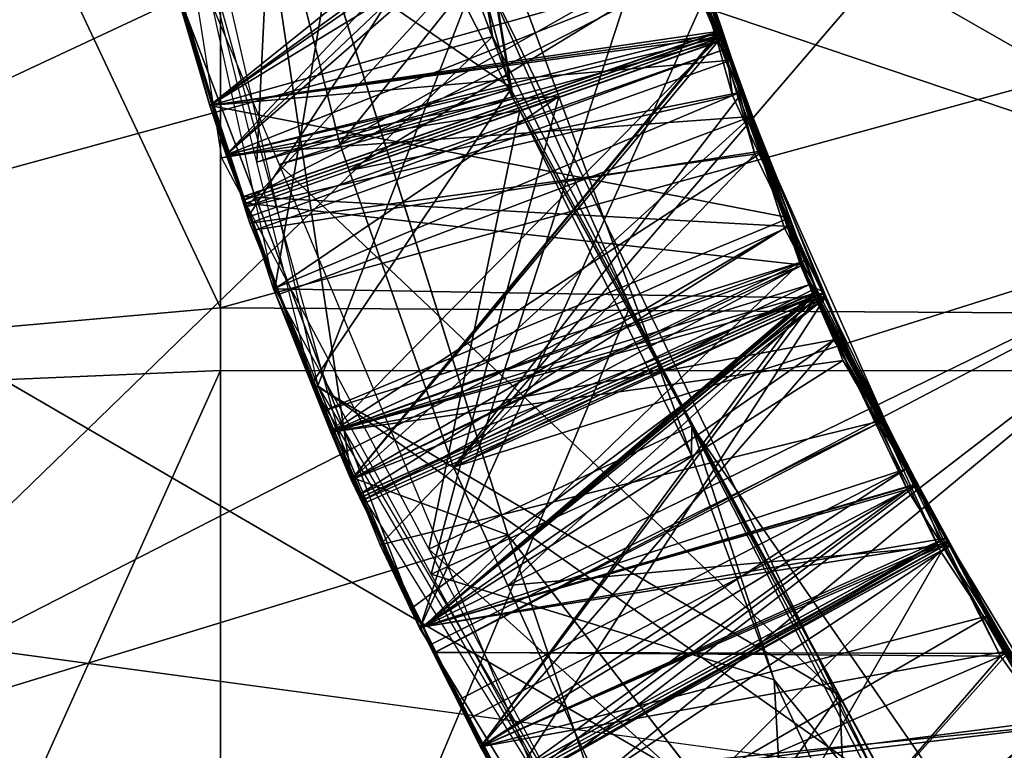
# Model space of a CAD drawing. Extents: x 0 to 200, y 18 to 95.
# Tile 265 of 491: x 142.796 to 143.305, y 46.286 to 46.664. Entities that reach past the tile are written whole.
import ezdxf

# ---------------------------------------------------------------- set-up
doc = ezdxf.new("R2010")
doc.units = 0

msp = doc.modelspace()

# ---------------------------------------------------------------- linework, layer by layer
for points in [[(165.431061, 47.89677, 57.972298), (135.799988, 48.817287, 57.894161), (135.799988, 45.636745, 57.894161)], [(142.899994, 46.514568, 38.031788), (142.199997, 48.001804, 37.334568), (142.199997, 46.452229, 37.334568)], [(142.899994, 47.939465, 38.031788), (142.199997, 48.001804, 37.334568), (142.899994, 46.514568, 38.031788)], [(148.199997, 47.97237, 38.034798), (142.899994, 46.514568, 38.031788), (148.199997, 46.481663, 38.034798)], [(148.199997, 47.97237, 38.034798), (142.899994, 47.939465, 38.031788), (142.899994, 46.514568, 38.031788)], [(165.459961, 47.672756, 57.991718), (165.431061, 47.89677, 57.972298), (135.799988, 45.636745, 57.894161)], [(165.439575, 46.504829, 57.978249), (165.459961, 47.672756, 57.991718), (135.799988, 45.636745, 57.894161)], [(142.949997, 47.227016, 35.913399), (142.804718, 47.282681, 35.99855), (143.050568, 46.628197, 35.950134)], [(142.804718, 47.282681, 35.99855), (142.858185, 46.76049, 36.027893), (143.050568, 46.628197, 35.950134)], [(98.275146, 47.227016, 36), (174.799988, 47.227016, 36), (98.615891, 44.638824, 36.34074)], [(98.615891, 44.638824, 36.34074), (174.799988, 47.227016, 36), (174.799988, 42.227016, 37.339745)], [(118.275154, 47.227016, 56), (117.93441, 44.638824, 55.65926), (174.799988, 42.227016, 54.660255)], [(174.799988, 47.227016, 56), (118.275154, 47.227016, 56), (174.799988, 42.227016, 54.660255)], [(159.5, 43.927017, 40.284233), (133, 47.227016, 39.400002), (133, 43.927017, 40.284233)], [(159.5, 47.227016, 39.400002), (133, 47.227016, 39.400002), (159.5, 43.927017, 40.284233)], [(159.5, 47.227016, 52.599998), (159.5, 43.927017, 51.715767), (133, 43.927017, 51.715767)], [(133, 47.227016, 52.599998), (159.5, 47.227016, 52.599998), (133, 43.927017, 51.715767)], [(136.199997, 47.227016, 36.5), (148.199997, 45.604733, 36.639542), (136.199997, 45.604733, 36.639542)], [(136.199997, 47.227016, 36.5), (148.199997, 47.227016, 36.5), (148.199997, 45.604733, 36.639542)], [(136.799988, 45.839447, 55.650761), (165.799988, 47.227016, 55.75), (165.799988, 44.457867, 55.348492)], [(142.891678, 46.896976, 36.255589), (136.799988, 47.227016, 36.349239), (136.799988, 45.839447, 36.349239)], [(136.799988, 47.227016, 55.650761), (165.799988, 47.227016, 55.75), (136.799988, 45.839447, 55.650761)], [(141.5, 47.227016, 38.200001), (148.199997, 43.327015, 39.245003), (141.5, 43.327015, 39.245003)], [(141.5, 47.227016, 38.200001), (148.199997, 47.227016, 38.200001), (148.199997, 43.327015, 39.245003)], [(148.199997, 47.227016, 53.799999), (141.5, 47.227016, 53.799999), (141.5, 43.327015, 52.754997)], [(148.199997, 43.327015, 52.754997), (148.199997, 47.227016, 53.799999), (141.5, 43.327015, 52.754997)], [(142.449997, 47.227016, 34), (143.026642, 46.743641, 34.519432), (142.549606, 46.520615, 34.020809)], [(142.809708, 47.030102, 35.510983), (142.949997, 47.227016, 35.586601), (142.9189, 46.589802, 35.536343)], [(142.949997, 47.227016, 35.586601), (143.048996, 46.634769, 35.622852), (142.9189, 46.589802, 35.536343)], [(143.048996, 46.634769, 35.622852), (142.949997, 47.227016, 35.913399), (143.050568, 46.628197, 35.950134)], [(142.949997, 47.227016, 35.586601), (142.949997, 47.227016, 35.913399), (143.048996, 46.634769, 35.622852)], [(142.805222, 47.082504, 34.808056), (142.985535, 46.8661, 34.908478), (142.928146, 46.524342, 34.840008)], [(142.97554, 47.074875, 35.222729), (142.826645, 47.062267, 35.310841), (143.051498, 46.622662, 35.250473)], [(142.985535, 46.8661, 34.908478), (142.97554, 47.074875, 35.222729), (143.051498, 46.622662, 35.250473)], [(143.051498, 46.622662, 35.250473), (142.826645, 47.062267, 35.310841), (142.900574, 46.592087, 35.337521)], [(142.902267, 46.863251, 36.257599), (142.891678, 46.896976, 36.255589), (136.799988, 45.839447, 36.349239)], [(143.034271, 46.69146, 34.546738), (142.8582, 46.875317, 34.621632), (142.950409, 46.474106, 34.6446)], [(142.985535, 46.8661, 34.908478), (143.074997, 46.623821, 34.924095), (142.928146, 46.524342, 34.840008)], [(143.074997, 46.623821, 34.924095), (142.985535, 46.8661, 34.908478), (143.051498, 46.622662, 35.250473)], [(143.048599, 46.397114, 36.285385), (142.902267, 46.863251, 36.257599), (136.799988, 44.485817, 36.7467)], [(142.902267, 46.863251, 36.257599), (136.799988, 45.839447, 36.349239), (136.799988, 44.485817, 36.7467)], [(142.849808, 46.853863, 36.221104), (142.902267, 46.863251, 36.257599), (142.967667, 46.426907, 36.245865)], [(142.967667, 46.426907, 36.245865), (142.902267, 46.863251, 36.257599), (143.048599, 46.397114, 36.285385)], [(142.878082, 46.680218, 38.001778), (143.10083, 46.849224, 37.846718), (142.9142, 46.561466, 38.008694)], [(143.10083, 46.849224, 37.846718), (143.160324, 46.648109, 37.860142), (142.9142, 46.561466, 38.008694)], [(143.10083, 46.849224, 37.846718), (143.121628, 46.757572, 37.680573), (143.160324, 46.648109, 37.860142)], [(142.935089, 46.705166, 34.067741), (143.355469, 46.822838, 33.629288), (142.961761, 46.599415, 34.071712)], [(142.961761, 46.599415, 34.071712), (143.355469, 46.822838, 33.629288), (142.966644, 46.585529, 34.072247)], [(142.966644, 46.585529, 34.072247), (143.355469, 46.822838, 33.629288), (143.02063, 46.43206, 34.078152)], [(143.355469, 46.822838, 33.629288), (143.452408, 46.568222, 33.629288), (143.02063, 46.43206, 34.078152)], [(143.355469, 46.822838, 38.629288), (143.121719, 46.757439, 38.386562), (143.452408, 46.568222, 38.629288)], [(142.8759, 46.688663, 37.30127), (143.107758, 46.812164, 37.149128), (142.902924, 46.593681, 37.306774)], [(143.107758, 46.812164, 37.149128), (143.174438, 46.613422, 37.162544), (142.902924, 46.593681, 37.306774)], [(143.107758, 46.812164, 37.149128), (143.117325, 46.773151, 36.979549), (143.174438, 46.613422, 37.162544)], [(143.112274, 46.793793, 36.278332), (142.875839, 46.688622, 36.13221), (142.894592, 46.61919, 36.136219)], [(142.8759, 46.688663, 36.601269), (143.114777, 46.794586, 36.450329), (142.902924, 46.593681, 36.606773)], [(143.159286, 46.657787, 36.28754), (143.112274, 46.793793, 36.278332), (142.894592, 46.61919, 36.136219)], [(143.114777, 46.794586, 36.450329), (143.158936, 46.657536, 36.459545), (142.902924, 46.593681, 36.606773)], [(143.114777, 46.794586, 36.450329), (143.112274, 46.793793, 36.278332), (143.158936, 46.657536, 36.459545)], [(143.112274, 46.793793, 36.278332), (143.159286, 46.657787, 36.28754), (143.158936, 46.657536, 36.459545)], [(142.874283, 46.688221, 34.50127), (143.118835, 46.790802, 34.350628), (142.913666, 46.566956, 34.508373)], [(143.118835, 46.790802, 34.350628), (143.15715, 46.652031, 34.35984), (142.913666, 46.566956, 34.508373)], [(143.113953, 46.789509, 34.178623), (142.935089, 46.705166, 34.067741), (142.961761, 46.599415, 34.071712)], [(143.160828, 46.653439, 34.187836), (143.113953, 46.789509, 34.178623), (142.961761, 46.599415, 34.071712)], [(143.118835, 46.790802, 34.350628), (143.113953, 46.789509, 34.178623), (143.15715, 46.652031, 34.35984)], [(143.113953, 46.789509, 34.178623), (143.160828, 46.653439, 34.187836), (143.15715, 46.652031, 34.35984)], [(143.116791, 46.779961, 34.879261), (142.875839, 46.688622, 34.732212), (142.894592, 46.61919, 34.736217)], [(142.8759, 46.688663, 35.201271), (143.115677, 46.779583, 35.051266), (142.902924, 46.593681, 35.206772)], [(143.160309, 46.654915, 34.887737), (143.116791, 46.779961, 34.879261), (142.894592, 46.61919, 34.736217)], [(143.115677, 46.779583, 35.051266), (143.159073, 46.65448, 35.059738), (142.902924, 46.593681, 35.206772)], [(143.115677, 46.779583, 35.051266), (143.116791, 46.779961, 34.879261), (143.159073, 46.65448, 35.059738)], [(143.116791, 46.779961, 34.879261), (143.160309, 46.654915, 34.887737), (143.159073, 46.65448, 35.059738)], [(143.117325, 46.773151, 36.979549), (142.875839, 46.688622, 36.832211), (142.894592, 46.61919, 36.83622)], [(143.117325, 46.773151, 36.979549), (142.894592, 46.61919, 36.83622), (143.194366, 46.560997, 36.993992)], [(143.174438, 46.613422, 37.162544), (143.117325, 46.773151, 36.979549), (143.194366, 46.560997, 36.993992)], [(143.050568, 46.628197, 35.950134), (142.858185, 46.76049, 36.027893), (142.930328, 46.588608, 36.038292)], [(143.121628, 46.757572, 37.680573), (142.875839, 46.688622, 37.532211), (142.894592, 46.61919, 37.536217)], [(143.1642, 46.642677, 37.688416), (143.121628, 46.757572, 37.680573), (142.894592, 46.61919, 37.536217)], [(143.160324, 46.648109, 37.860142), (143.121628, 46.757572, 37.680573), (143.1642, 46.642677, 37.688416)], [(143.121719, 46.757439, 38.386562), (143.148514, 46.670513, 38.386562), (143.452408, 46.568222, 38.629288)], [(143.026642, 46.743641, 34.519432), (143.04071, 46.654926, 34.522999), (142.549606, 46.520615, 34.020809)], [(143.026642, 46.743641, 34.519432), (143.027451, 46.743458, 34.543549), (143.04071, 46.654926, 34.522999)], [(143.027451, 46.743458, 34.543549), (143.034271, 46.69146, 34.546738), (143.04071, 46.654926, 34.522999)], [(148.199997, 46.727016, 55.486832), (136.199997, 46.727016, 55.486832), (136.199997, 45.114326, 55.262104)], [(148.199997, 45.114326, 55.262104), (148.199997, 46.727016, 55.486832), (136.199997, 45.114326, 55.262104)], [(142.552322, 46.727016, 54.33268), (142.899994, 45.64674, 53.842369), (142.199997, 45.508465, 54.528576)], [(142.552322, 46.727016, 54.33268), (142.899994, 46.727016, 53.98436), (142.899994, 45.64674, 53.842369)], [(142.899994, 45.64674, 53.842369), (148.199997, 46.727016, 53.98436), (148.199997, 45.254375, 53.752979)], [(142.899994, 46.727016, 53.98436), (148.199997, 46.727016, 53.98436), (142.899994, 45.64674, 53.842369)], [(143.125137, 46.72192, 38.378174), (142.877075, 46.679966, 38.129292), (143.003204, 46.348621, 38.129292)], [(143.148514, 46.670513, 38.386562), (143.125137, 46.72192, 38.378174), (143.003204, 46.348621, 38.129292)], [(143.148102, 46.690376, 35.585335), (142.875839, 46.688622, 35.432209), (142.894592, 46.61919, 35.436218)], [(143.159775, 46.656322, 35.587639), (143.148102, 46.690376, 35.585335), (142.894592, 46.61919, 35.436218)], [(143.034271, 46.69146, 34.546738), (142.950409, 46.474106, 34.6446), (143.240616, 46.268875, 34.574821)], [(143.111954, 46.515335, 34.539337), (143.034271, 46.69146, 34.546738), (143.240616, 46.268875, 34.574821)], [(143.04071, 46.654926, 34.522999), (143.034271, 46.69146, 34.546738), (143.111954, 46.515335, 34.539337)], [(143.142624, 46.688496, 35.757339), (143.148102, 46.690376, 35.585335), (143.156525, 46.655392, 35.75964)], [(143.148102, 46.690376, 35.585335), (143.159775, 46.656322, 35.587639), (143.156525, 46.655392, 35.75964)], [(142.875839, 46.688622, 34.732212), (142.874283, 46.688221, 34.50127), (142.894592, 46.61919, 34.736217)], [(142.894592, 46.61919, 34.736217), (142.874283, 46.688221, 34.50127), (142.913666, 46.566956, 34.508373)], [(142.875839, 46.688622, 35.432209), (142.8759, 46.688663, 35.201271), (142.894592, 46.61919, 35.436218)], [(142.875839, 46.688622, 36.13221), (142.8759, 46.688663, 35.901268), (142.894592, 46.61919, 36.136219)], [(142.875839, 46.688622, 36.832211), (142.8759, 46.688663, 36.601269), (142.894592, 46.61919, 36.83622)], [(142.875839, 46.688622, 37.532211), (142.8759, 46.688663, 37.30127), (142.894592, 46.61919, 37.536217)], [(142.894592, 46.61919, 35.436218), (142.8759, 46.688663, 35.201271), (142.902924, 46.593681, 35.206772)], [(142.894592, 46.61919, 36.136219), (142.8759, 46.688663, 35.901268), (142.902924, 46.593681, 35.906773)], [(142.8759, 46.688663, 35.901268), (143.142624, 46.688496, 35.757339), (142.902924, 46.593681, 35.906773)], [(142.894592, 46.61919, 36.83622), (142.8759, 46.688663, 36.601269), (142.902924, 46.593681, 36.606773)], [(142.894592, 46.61919, 37.536217), (142.8759, 46.688663, 37.30127), (142.902924, 46.593681, 37.306774)], [(142.902924, 46.593681, 35.906773), (143.142624, 46.688496, 35.757339), (142.911972, 46.570164, 35.908176)], [(143.142624, 46.688496, 35.757339), (143.156525, 46.655392, 35.75964), (142.911972, 46.570164, 35.908176)], [(142.877075, 46.679966, 38.129292), (142.878082, 46.680218, 38.001778), (142.9142, 46.561466, 38.008694)], [(142.877075, 46.679966, 38.129292), (142.915176, 46.558258, 38.008881), (143.003204, 46.348621, 38.129292)], [(142.877075, 46.679966, 38.129292), (142.9142, 46.561466, 38.008694), (142.915176, 46.558258, 38.008881)], [(143.452408, 46.568222, 38.629288), (143.148514, 46.670513, 38.386562), (143.003204, 46.348621, 38.129292)], [(142.549606, 46.520615, 34.020809), (143.04071, 46.654926, 34.522999), (142.656845, 46.282337, 34.041367)], [(143.04071, 46.654926, 34.522999), (143.111954, 46.515335, 34.539337), (142.656845, 46.282337, 34.041367)], [(143.159286, 46.657787, 36.28754), (142.894592, 46.61919, 36.136219), (142.912018, 46.572041, 36.139019)], [(143.159775, 46.656322, 35.587639), (142.894592, 46.61919, 35.436218), (142.912613, 46.570393, 35.439117)], [(143.160309, 46.654915, 34.887737), (142.894592, 46.61919, 34.736217), (142.913223, 46.568748, 34.739216)], [(142.902924, 46.593681, 36.606773), (143.158936, 46.657536, 36.459545), (142.911331, 46.5718, 36.608078)], [(142.911331, 46.5718, 36.608078), (143.158936, 46.657536, 36.459545), (142.967636, 46.425476, 36.616814)], [(142.911972, 46.570164, 35.908176), (143.156525, 46.655392, 35.75964), (142.967636, 46.425476, 35.916817)], [(143.159286, 46.657787, 36.28754), (142.912018, 46.572041, 36.139019), (143.19429, 46.556557, 36.294395)], [(143.159775, 46.656322, 35.587639), (142.912613, 46.570393, 35.439117), (142.957047, 46.45013, 35.446262)], [(143.160309, 46.654915, 34.887737), (142.913223, 46.568748, 34.739216), (143.201477, 46.536648, 34.895752)], [(143.2043, 46.526447, 35.596428), (143.159775, 46.656322, 35.587639), (142.957047, 46.45013, 35.446262)], [(143.158936, 46.657536, 36.459545), (143.191757, 46.555687, 36.466396), (142.967636, 46.425476, 36.616814)], [(143.156525, 46.655392, 35.75964), (143.21225, 46.522625, 35.768852), (142.967636, 46.425476, 35.916817)], [(143.156525, 46.655392, 35.75964), (143.159775, 46.656322, 35.587639), (143.2043, 46.526447, 35.596428)], [(143.156525, 46.655392, 35.75964), (143.2043, 46.526447, 35.596428), (143.21225, 46.522625, 35.768852)], [(143.158936, 46.657536, 36.459545), (143.159286, 46.657787, 36.28754), (143.191757, 46.555687, 36.466396)], [(143.159073, 46.65448, 35.059738), (143.160309, 46.654915, 34.887737), (143.200119, 46.536175, 35.067753)], [(143.159286, 46.657787, 36.28754), (143.19429, 46.556557, 36.294395), (143.191757, 46.555687, 36.466396)], [(143.160309, 46.654915, 34.887737), (143.201477, 46.536648, 34.895752), (143.200119, 46.536175, 35.067753)], [(142.902924, 46.593681, 35.206772), (143.159073, 46.65448, 35.059738), (142.912598, 46.568527, 35.208275)], [(142.912598, 46.568527, 35.208275), (143.159073, 46.65448, 35.059738), (142.967636, 46.425476, 35.216816)], [(143.15715, 46.652031, 34.35984), (143.164795, 46.624348, 34.361679), (142.913666, 46.566956, 34.508373)], [(143.160828, 46.653439, 34.187836), (142.961761, 46.599415, 34.071712), (142.966644, 46.585529, 34.072247)], [(143.170197, 46.626209, 34.189678), (143.160828, 46.653439, 34.187836), (142.966644, 46.585529, 34.072247)], [(143.159073, 46.65448, 35.059738), (143.200119, 46.536175, 35.067753), (142.967636, 46.425476, 35.216816)], [(143.15715, 46.652031, 34.35984), (143.160828, 46.653439, 34.187836), (143.164795, 46.624348, 34.361679)], [(143.160828, 46.653439, 34.187836), (143.170197, 46.626209, 34.189678), (143.164795, 46.624348, 34.361679)], [(142.9142, 46.561466, 38.008694), (143.160324, 46.648109, 37.860142), (142.915176, 46.558258, 38.008881)], [(143.160324, 46.648109, 37.860142), (143.176346, 46.593941, 37.863758), (142.915176, 46.558258, 38.008881)], [(143.160324, 46.648109, 37.860142), (143.1642, 46.642677, 37.688416), (143.176346, 46.593941, 37.863758)], [(143.1642, 46.642677, 37.688416), (142.894592, 46.61919, 37.536217), (142.918381, 46.554802, 37.540043)], [(143.181549, 46.595863, 37.691612), (143.1642, 46.642677, 37.688416), (142.918381, 46.554802, 37.540043)], [(143.1642, 46.642677, 37.688416), (143.181549, 46.595863, 37.691612), (143.176346, 46.593941, 37.863758)], [(143.048996, 46.634769, 35.622852), (143.050186, 46.627609, 35.623287), (142.9189, 46.589802, 35.536343)], [(143.048996, 46.634769, 35.622852), (143.050568, 46.628197, 35.950134), (143.050186, 46.627609, 35.623287)], [(142.913666, 46.566956, 34.508373), (143.164795, 46.624348, 34.361679), (142.92749, 46.52433, 34.510872)], [(142.9189, 46.589802, 35.536343), (143.050186, 46.627609, 35.623287), (142.947266, 46.475365, 35.542934)], [(142.92749, 46.52433, 34.510872), (143.164795, 46.624348, 34.361679), (143.212509, 46.519573, 34.369045)], [(143.051498, 46.622662, 35.950474), (143.050568, 46.628197, 35.950134), (142.930328, 46.588608, 36.038292)], [(142.947266, 46.475365, 35.542934), (143.050186, 46.627609, 35.623287), (143.220093, 46.31406, 35.644859)], [(143.170197, 46.626209, 34.189678), (142.966644, 46.585529, 34.072247), (143.02063, 46.43206, 34.078152)], [(143.205566, 46.523514, 34.196632), (143.170197, 46.626209, 34.189678), (143.02063, 46.43206, 34.078152)], [(143.050186, 46.627609, 35.623287), (143.050568, 46.628197, 35.950134), (143.051498, 46.622662, 35.950474)], [(143.050186, 46.627609, 35.623287), (143.051498, 46.622662, 35.950474), (143.220093, 46.31406, 35.644859)], [(143.164795, 46.624348, 34.361679), (143.170197, 46.626209, 34.189678), (143.212509, 46.519573, 34.369045)], [(143.170197, 46.626209, 34.189678), (143.205566, 46.523514, 34.196632), (143.212509, 46.519573, 34.369045)], [(143.194366, 46.560997, 36.993992), (142.894592, 46.61919, 36.83622), (142.952988, 46.461109, 36.845608)], [(142.894592, 46.61919, 36.83622), (142.911331, 46.5718, 36.608078), (142.952988, 46.461109, 36.845608)], [(142.894592, 46.61919, 37.536217), (142.902924, 46.593681, 37.306774), (142.918381, 46.554802, 37.540043)], [(142.913223, 46.568748, 34.739216), (142.894592, 46.61919, 34.736217), (142.913666, 46.566956, 34.508373)], [(142.894592, 46.61919, 35.436218), (142.902924, 46.593681, 35.206772), (142.912613, 46.570393, 35.439117)], [(142.894592, 46.61919, 36.83622), (142.902924, 46.593681, 36.606773), (142.911331, 46.5718, 36.608078)], [(142.894592, 46.61919, 36.136219), (142.902924, 46.593681, 35.906773), (142.912018, 46.572041, 36.139019)], [(143.054825, 46.616554, 35.250893), (143.051498, 46.622662, 35.250473), (142.900574, 46.592087, 35.337521)], [(142.928146, 46.524342, 34.840008), (143.074997, 46.623821, 34.924095), (143.009048, 46.376762, 34.849415)], [(143.051498, 46.622662, 35.950474), (142.930328, 46.588608, 36.038292), (143.219833, 46.314011, 35.971745)], [(143.074997, 46.623821, 34.924095), (143.14357, 46.438122, 34.936066), (143.009048, 46.376762, 34.849415)], [(143.074997, 46.623821, 34.924095), (143.051498, 46.622662, 35.250473), (143.054825, 46.616554, 35.250893)], [(143.220093, 46.31406, 35.644859), (143.051498, 46.622662, 35.950474), (143.219833, 46.314011, 35.971745)], [(143.074997, 46.623821, 34.924095), (143.054825, 46.616554, 35.250893), (143.14357, 46.438122, 34.936066)], [(143.054825, 46.616554, 35.250893), (142.900574, 46.592087, 35.337521), (143.007812, 46.389622, 35.350357)], [(143.143814, 46.453453, 35.262135), (143.054825, 46.616554, 35.250893), (143.007812, 46.389622, 35.350357)], [(143.054825, 46.616554, 35.250893), (143.143814, 46.453453, 35.262135), (143.14357, 46.438122, 34.936066)], [(142.902924, 46.593681, 37.306774), (143.174438, 46.613422, 37.162544), (142.930634, 46.521652, 37.311073)], [(142.930634, 46.521652, 37.311073), (143.174438, 46.613422, 37.162544), (142.967636, 46.425476, 37.316814)], [(143.174438, 46.613422, 37.162544), (143.199799, 46.537834, 37.167648), (142.967636, 46.425476, 37.316814)], [(143.174438, 46.613422, 37.162544), (143.194366, 46.560997, 36.993992), (143.199799, 46.537834, 37.167648)], [(142.918381, 46.554802, 37.540043), (142.902924, 46.593681, 37.306774), (142.930634, 46.521652, 37.311073)], [(142.912613, 46.570393, 35.439117), (142.902924, 46.593681, 35.206772), (142.912598, 46.568527, 35.208275)], [(142.912018, 46.572041, 36.139019), (142.902924, 46.593681, 35.906773), (142.911972, 46.570164, 35.908176)], [(142.915176, 46.558258, 38.008881), (143.176346, 46.593941, 37.863758), (142.98262, 46.391991, 38.018879)], [(143.181549, 46.595863, 37.691612), (142.918381, 46.554802, 37.540043), (142.957047, 46.45013, 37.546261)], [(143.221817, 46.487213, 37.699032), (143.181549, 46.595863, 37.691612), (142.957047, 46.45013, 37.546261)], [(143.176346, 46.593941, 37.863758), (143.243652, 46.456554, 37.873554), (142.98262, 46.391991, 38.018879)], [(143.176346, 46.593941, 37.863758), (143.181549, 46.595863, 37.691612), (143.243652, 46.456554, 37.873554)], [(143.181549, 46.595863, 37.691612), (143.221817, 46.487213, 37.699032), (143.243652, 46.456554, 37.873554)], [(143.219833, 46.314011, 35.971745), (142.930328, 46.588608, 36.038292), (143.111099, 46.157928, 36.06435)], [(142.952988, 46.461109, 36.845608), (142.911331, 46.5718, 36.608078), (142.967636, 46.425476, 36.616814)], [(142.912018, 46.572041, 36.139019), (142.911972, 46.570164, 35.908176), (142.957047, 46.45013, 36.146259)], [(142.957047, 46.45013, 36.146259), (142.911972, 46.570164, 35.908176), (142.967636, 46.425476, 35.916817)], [(143.19429, 46.556557, 36.294395), (142.912018, 46.572041, 36.139019), (142.957047, 46.45013, 36.146259)], [(142.912613, 46.570393, 35.439117), (142.912598, 46.568527, 35.208275), (142.957047, 46.45013, 35.446262)], [(142.957047, 46.45013, 35.446262), (142.912598, 46.568527, 35.208275), (142.967636, 46.425476, 35.216816)], [(143.201477, 46.536648, 34.895752), (142.913223, 46.568748, 34.739216), (142.957047, 46.45013, 34.746262)], [(142.913223, 46.568748, 34.739216), (142.92749, 46.52433, 34.510872), (142.957047, 46.45013, 34.746262)], [(142.913223, 46.568748, 34.739216), (142.913666, 46.566956, 34.508373), (142.92749, 46.52433, 34.510872)], [(143.452408, 46.568222, 38.629288), (143.003204, 46.348621, 38.129292), (143.010757, 46.336197, 38.129292)], [(143.452408, 46.568222, 38.629288), (143.010757, 46.336197, 38.129292), (143.593796, 46.335335, 38.629288)], [(143.02063, 46.43206, 34.078152), (143.452408, 46.568222, 33.629288), (143.048691, 46.370804, 34.080585)], [(143.048691, 46.370804, 34.080585), (143.452408, 46.568222, 33.629288), (143.087097, 46.286957, 34.083923)], [(143.087097, 46.286957, 34.083923), (143.452408, 46.568222, 33.629288), (143.094635, 46.270496, 34.084579)], [(143.452408, 46.568222, 33.629288), (143.593796, 46.335335, 33.629288), (143.094635, 46.270496, 34.084579)], [(142.915176, 46.558258, 38.008881), (142.98262, 46.391991, 38.018879), (143.003204, 46.348621, 38.129292)], [(143.202438, 46.538784, 36.995506), (143.194366, 46.560997, 36.993992), (142.952988, 46.461109, 36.845608)], [(143.194366, 46.560997, 36.993992), (143.202438, 46.538784, 36.995506), (143.199799, 46.537834, 37.167648)], [(142.918381, 46.554802, 37.540043), (142.930634, 46.521652, 37.311073), (142.957047, 46.45013, 37.546261)], [(143.206299, 46.521805, 36.296749), (143.19429, 46.556557, 36.294395), (142.957047, 46.45013, 36.146259)], [(142.967636, 46.425476, 36.616814), (143.191757, 46.555687, 36.466396), (142.971375, 46.417866, 36.617287)], [(143.191757, 46.555687, 36.466396), (143.208725, 46.523056, 36.46875), (142.971375, 46.417866, 36.617287)], [(143.191757, 46.555687, 36.466396), (143.19429, 46.556557, 36.294395), (143.208725, 46.523056, 36.46875)], [(143.208725, 46.523056, 36.46875), (143.19429, 46.556557, 36.294395), (143.206299, 46.521805, 36.296749)], [(143.202438, 46.538784, 36.995506), (142.952988, 46.461109, 36.845608), (142.957047, 46.45013, 36.84626)], [(143.217239, 46.49802, 36.99828), (143.202438, 46.538784, 36.995506), (142.957047, 46.45013, 36.84626)], [(142.967636, 46.425476, 37.316814), (143.199799, 46.537834, 37.167648), (143.005035, 46.349518, 37.321533)], [(143.199799, 46.537834, 37.167648), (143.260727, 46.423267, 37.175953), (143.005035, 46.349518, 37.321533)], [(143.199799, 46.537834, 37.167648), (143.202438, 46.538784, 36.995506), (143.217239, 46.49802, 36.99828)], [(143.199799, 46.537834, 37.167648), (143.217239, 46.49802, 36.99828), (143.260727, 46.423267, 37.175953)], [(143.207596, 46.51902, 34.896946), (143.201477, 46.536648, 34.895752), (142.957047, 46.45013, 34.746262)], [(142.967636, 46.425476, 35.216816), (143.200119, 46.536175, 35.067753), (142.972946, 46.414703, 35.217484)], [(143.200119, 46.536175, 35.067753), (143.208908, 46.519718, 35.068947), (142.972946, 46.414703, 35.217484)], [(143.200119, 46.536175, 35.067753), (143.201477, 46.536648, 34.895752), (143.207596, 46.51902, 34.896946)], [(143.208908, 46.519718, 35.068947), (143.200119, 46.536175, 35.067753), (143.207596, 46.51902, 34.896946)], [(142.957047, 46.45013, 34.746262), (142.92749, 46.52433, 34.510872), (142.974854, 46.413586, 34.517582)], [(142.92749, 46.52433, 34.510872), (143.212509, 46.519573, 34.369045), (142.974854, 46.413586, 34.517582)], [(143.2043, 46.526447, 35.596428), (142.957047, 46.45013, 35.446262), (142.972977, 46.416656, 35.448326)], [(142.967636, 46.425476, 35.916817), (143.21225, 46.522625, 35.768852), (142.972168, 46.416279, 35.917385)], [(142.971375, 46.417866, 36.617287), (143.208725, 46.523056, 36.46875), (143.005035, 46.349518, 36.621532)], [(142.972168, 46.416279, 35.917385), (143.21225, 46.522625, 35.768852), (143.005035, 46.349518, 35.921532)], [(143.207443, 46.520668, 35.596848), (143.2043, 46.526447, 35.596428), (142.972977, 46.416656, 35.448326)], [(143.208725, 46.523056, 36.46875), (143.275116, 46.395306, 36.477962), (143.005035, 46.349518, 36.621532)], [(143.21225, 46.522625, 35.768852), (143.255081, 46.420605, 35.775936), (143.005035, 46.349518, 35.921532)], [(143.208649, 46.517857, 34.197044), (143.205566, 46.523514, 34.196632), (143.02063, 46.43206, 34.078152)], [(143.21225, 46.522625, 35.768852), (143.2043, 46.526447, 35.596428), (143.207443, 46.520668, 35.596848)], [(143.212509, 46.519573, 34.369045), (143.205566, 46.523514, 34.196632), (143.208649, 46.517857, 34.197044)], [(143.208725, 46.523056, 36.46875), (143.206299, 46.521805, 36.296749), (143.275116, 46.395306, 36.477962)], [(143.21225, 46.522625, 35.768852), (143.207443, 46.520668, 35.596848), (143.255081, 46.420605, 35.775936)], [(142.957047, 46.45013, 37.546261), (142.930634, 46.521652, 37.311073), (142.967636, 46.425476, 37.316814)], [(143.206299, 46.521805, 36.296749), (142.957047, 46.45013, 36.146259), (142.972214, 46.418255, 36.148228)], [(143.207596, 46.51902, 34.896946), (142.957047, 46.45013, 34.746262), (142.973724, 46.415073, 34.748425)], [(143.206299, 46.521805, 36.296749), (142.972214, 46.418255, 36.148228), (143.004944, 46.349445, 36.152473)], [(142.972946, 46.414703, 35.217484), (143.208908, 46.519718, 35.068947), (143.005035, 46.349518, 35.221535)], [(143.207443, 46.520668, 35.596848), (142.972977, 46.416656, 35.448326), (143.004944, 46.349445, 35.452473)], [(143.207596, 46.51902, 34.896946), (142.973724, 46.415073, 34.748425), (143.004944, 46.349445, 34.752476)], [(142.974854, 46.413586, 34.517582), (143.212509, 46.519573, 34.369045), (142.998367, 46.35862, 34.520912)], [(142.998367, 46.35862, 34.520912), (143.212509, 46.519573, 34.369045), (143.003616, 46.348846, 34.521534)], [(143.003616, 46.348846, 34.521534), (143.212509, 46.519573, 34.369045), (143.048401, 46.265759, 34.526791)], [(143.206299, 46.521805, 36.296749), (143.004944, 46.349445, 36.152473), (143.03447, 46.287376, 36.156303)], [(143.260239, 46.423412, 35.603931), (143.207443, 46.520668, 35.596848), (143.004944, 46.349445, 35.452473)], [(143.207596, 46.51902, 34.896946), (143.004944, 46.349445, 34.752476), (143.03447, 46.287376, 34.756302)], [(143.208908, 46.519718, 35.068947), (143.276764, 46.392765, 35.078159), (143.005035, 46.349518, 35.221535)], [(143.208649, 46.517857, 34.197044), (143.02063, 46.43206, 34.078152), (143.048691, 46.370804, 34.080585)], [(143.274902, 46.395302, 36.305958), (143.206299, 46.521805, 36.296749), (143.03447, 46.287376, 36.156303)], [(143.276337, 46.392582, 34.906155), (143.207596, 46.51902, 34.896946), (143.03447, 46.287376, 34.756302)], [(143.212509, 46.519573, 34.369045), (143.272354, 46.388691, 34.378254), (143.048401, 46.265759, 34.526791)], [(143.277527, 46.391499, 34.206253), (143.208649, 46.517857, 34.197044), (143.048691, 46.370804, 34.080585)], [(143.275116, 46.395306, 36.477962), (143.206299, 46.521805, 36.296749), (143.274902, 46.395302, 36.305958)], [(143.207443, 46.520668, 35.596848), (143.260239, 46.423412, 35.603931), (143.255081, 46.420605, 35.775936)], [(143.208908, 46.519718, 35.068947), (143.207596, 46.51902, 34.896946), (143.276764, 46.392765, 35.078159)], [(143.276764, 46.392765, 35.078159), (143.207596, 46.51902, 34.896946), (143.276337, 46.392582, 34.906155)], [(143.212509, 46.519573, 34.369045), (143.208649, 46.517857, 34.197044), (143.272354, 46.388691, 34.378254)], [(143.208649, 46.517857, 34.197044), (143.277527, 46.391499, 34.206253), (143.272354, 46.388691, 34.378254)], [(142.899994, 46.48217, 38.037628), (142.899994, 46.514568, 38.031788), (142.199997, 46.452229, 37.334568)], [(142.656845, 46.282337, 34.041367), (143.111954, 46.515335, 34.539337), (142.841812, 45.871304, 34.076828)], [(143.111954, 46.515335, 34.539337), (143.304596, 46.137856, 34.58353), (142.841812, 45.871304, 34.076828)], [(142.899994, 46.514568, 38.031788), (142.899994, 46.48217, 38.037628), (148.199997, 46.481663, 38.034798)], [(143.111954, 46.515335, 34.539337), (143.240616, 46.268875, 34.574821), (143.304596, 46.137856, 34.58353)], [(165.397278, 46.245625, 57.949612), (165.439575, 46.504829, 57.978249), (135.799988, 45.636745, 57.894161)], [(143.217239, 46.49802, 36.99828), (142.957047, 46.45013, 36.84626), (143.004944, 46.349445, 36.852474)], [(143.217239, 46.49802, 36.99828), (143.004944, 46.349445, 36.852474), (143.03447, 46.287376, 36.856304)], [(143.29776, 46.355282, 37.008766), (143.217239, 46.49802, 36.99828), (143.03447, 46.287376, 36.856304)], [(143.260727, 46.423267, 37.175953), (143.217239, 46.49802, 36.99828), (143.29776, 46.355282, 37.008766)], [(143.221817, 46.487213, 37.699032), (142.957047, 46.45013, 37.546261), (143.004944, 46.349445, 37.552475)], [(143.254288, 46.430973, 37.70319), (143.221817, 46.487213, 37.699032), (143.004944, 46.349445, 37.552475)], [(143.243652, 46.456554, 37.873554), (143.221817, 46.487213, 37.699032), (143.254288, 46.430973, 37.70319)], [(142.899994, 45.11227, 38.284569), (142.899994, 46.48217, 38.037628), (142.199997, 44.927231, 37.60947)], [(142.899994, 46.48217, 38.037628), (142.199997, 46.452229, 37.334568), (142.199997, 44.927231, 37.60947)], [(148.199997, 46.481663, 38.034798), (142.899994, 46.48217, 38.037628), (142.899994, 45.11227, 38.284569)], [(148.199997, 46.481663, 38.034798), (142.899994, 45.11227, 38.284569), (148.199997, 45.016834, 38.311367)], [(142.947266, 46.475365, 35.542934), (143.220093, 46.31406, 35.644859), (143.235092, 45.981586, 35.574886)], [(143.240616, 46.268875, 34.574821), (142.950409, 46.474106, 34.6446), (143.115189, 46.19352, 34.6628)], [(142.957047, 46.45013, 36.84626), (142.952988, 46.461109, 36.845608), (142.967636, 46.425476, 36.616814)], [(142.98262, 46.391991, 38.018879), (143.243652, 46.456554, 37.873554), (143.009171, 46.340549, 38.022106)], [(143.009171, 46.340549, 38.022106), (143.243652, 46.456554, 37.873554), (143.011322, 46.336395, 38.022366)], [(143.011322, 46.336395, 38.022366), (143.243652, 46.456554, 37.873554), (143.303497, 46.334393, 37.882263)], [(143.243652, 46.456554, 37.873554), (143.254288, 46.430973, 37.70319), (143.303497, 46.334393, 37.882263)], [(143.143814, 46.453453, 35.262135), (143.007812, 46.389622, 35.350357), (143.345428, 46.083897, 35.287605)], [(143.14357, 46.438122, 34.936066), (143.143814, 46.453453, 35.262135), (143.186386, 46.322163, 34.943542)], [(143.143814, 46.453453, 35.262135), (143.345428, 46.083897, 35.287605), (143.529831, 45.895451, 34.976681)], [(143.186386, 46.322163, 34.943542), (143.143814, 46.453453, 35.262135), (143.529831, 45.895451, 34.976681)], [(142.957047, 46.45013, 36.84626), (142.971375, 46.417866, 36.617287), (143.004944, 46.349445, 36.852474)], [(142.957047, 46.45013, 37.546261), (142.967636, 46.425476, 37.316814), (143.004944, 46.349445, 37.552475)], [(142.973724, 46.415073, 34.748425), (142.957047, 46.45013, 34.746262), (142.974854, 46.413586, 34.517582)], [(142.957047, 46.45013, 35.446262), (142.967636, 46.425476, 35.216816), (142.972977, 46.416656, 35.448326)], [(142.957047, 46.45013, 36.84626), (142.967636, 46.425476, 36.616814), (142.971375, 46.417866, 36.617287)], [(142.957047, 46.45013, 36.146259), (142.967636, 46.425476, 35.916817), (142.972214, 46.418255, 36.148228)], [(143.009048, 46.376762, 34.849415), (143.14357, 46.438122, 34.936066), (143.186386, 46.322163, 34.943542)], [(143.254288, 46.430973, 37.70319), (143.004944, 46.349445, 37.552475), (143.02298, 46.311546, 37.554813)], [(143.254288, 46.430973, 37.70319), (143.02298, 46.311546, 37.554813), (143.03447, 46.287376, 37.556305)], [(143.308426, 46.337219, 37.710117), (143.254288, 46.430973, 37.70319), (143.03447, 46.287376, 37.556305)], [(143.254288, 46.430973, 37.70319), (143.308426, 46.337219, 37.710117), (143.303497, 46.334393, 37.882263)], [(142.967667, 46.426907, 36.245865), (143.048599, 46.397114, 36.285385), (143.124619, 46.173241, 36.262543)], [(142.967636, 46.425476, 37.316814), (143.005035, 46.349518, 37.321533), (143.004944, 46.349445, 37.552475)], [(142.972977, 46.416656, 35.448326), (142.967636, 46.425476, 35.216816), (142.972946, 46.414703, 35.217484)], [(142.972214, 46.418255, 36.148228), (142.967636, 46.425476, 35.916817), (142.972168, 46.416279, 35.917385)], [(143.260239, 46.423412, 35.603931), (143.004944, 46.349445, 35.452473), (143.03447, 46.287376, 35.456303)], [(143.005035, 46.349518, 37.321533), (143.260727, 46.423267, 37.175953), (143.028473, 46.301895, 37.32449)], [(143.005035, 46.349518, 35.921532), (143.255081, 46.420605, 35.775936), (143.045151, 46.267998, 35.926598)], [(143.028473, 46.301895, 37.32449), (143.260727, 46.423267, 37.175953), (143.047226, 46.263775, 37.326859)], [(143.276108, 46.394203, 35.60606), (143.260239, 46.423412, 35.603931), (143.03447, 46.287376, 35.456303)], [(143.255081, 46.420605, 35.775936), (143.272827, 46.392609, 35.778057), (143.045151, 46.267998, 35.926598)], [(143.260727, 46.423267, 37.175953), (143.335373, 46.282917, 37.186127), (143.047226, 46.263775, 37.326859)], [(143.255081, 46.420605, 35.775936), (143.260239, 46.423412, 35.603931), (143.272827, 46.392609, 35.778057)], [(143.260239, 46.423412, 35.603931), (143.276108, 46.394203, 35.60606), (143.272827, 46.392609, 35.778057)], [(143.260727, 46.423267, 37.175953), (143.29776, 46.355282, 37.008766), (143.335373, 46.282917, 37.186127)], [(142.971375, 46.417866, 36.617287), (143.005035, 46.349518, 36.621532), (143.004944, 46.349445, 36.852474)], [(142.972214, 46.418255, 36.148228), (142.972168, 46.416279, 35.917385), (143.004944, 46.349445, 36.152473)], [(142.972168, 46.416279, 35.917385), (143.005035, 46.349518, 35.921532), (143.004944, 46.349445, 36.152473)], [(142.972977, 46.416656, 35.448326), (142.972946, 46.414703, 35.217484), (143.004944, 46.349445, 35.452473)], [(142.972946, 46.414703, 35.217484), (143.005035, 46.349518, 35.221535), (143.004944, 46.349445, 35.452473)], [(142.973724, 46.415073, 34.748425), (142.998367, 46.35862, 34.520912), (143.004944, 46.349445, 34.752476)], [(142.973724, 46.415073, 34.748425), (142.974854, 46.413586, 34.517582), (142.998367, 46.35862, 34.520912)], [(143.188522, 46.216408, 36.305515), (143.048599, 46.397114, 36.285385), (136.799988, 44.485817, 36.7467)], [(143.005035, 46.349518, 36.621532), (143.275116, 46.395306, 36.477962), (143.044373, 46.269585, 36.626499)], [(143.274902, 46.395302, 36.305958), (143.03447, 46.287376, 36.156303), (143.044815, 46.269878, 36.157436)], [(143.044373, 46.269585, 36.626499), (143.275116, 46.395306, 36.477962), (143.047226, 46.263775, 36.626858)], [(143.327637, 46.29805, 36.313038), (143.274902, 46.395302, 36.305958), (143.044815, 46.269878, 36.157436)], [(143.275116, 46.395306, 36.477962), (143.326096, 46.297222, 36.485039), (143.047226, 46.263775, 36.626858)], [(143.048599, 46.397114, 36.285385), (143.188522, 46.216408, 36.305515), (143.124619, 46.173241, 36.262543)], [(143.275116, 46.395306, 36.477962), (143.274902, 46.395302, 36.305958), (143.326096, 46.297222, 36.485039)], [(143.274902, 46.395302, 36.305958), (143.327637, 46.29805, 36.313038), (143.326096, 46.297222, 36.485039)], [(143.003204, 46.348621, 38.129292), (142.98262, 46.391991, 38.018879), (143.009171, 46.340549, 38.022106)], [(143.005035, 46.349518, 35.221535), (143.276764, 46.392765, 35.078159), (143.045929, 46.266415, 35.226696)], [(143.276108, 46.394203, 35.60606), (143.03447, 46.287376, 35.456303), (143.045715, 46.268356, 35.457535)], [(143.276337, 46.392582, 34.906155), (143.03447, 46.287376, 34.756302), (143.046616, 46.26683, 34.757633)], [(143.045151, 46.267998, 35.926598), (143.272827, 46.392609, 35.778057), (143.047226, 46.263775, 35.926857)], [(143.276108, 46.394203, 35.60606), (143.045715, 46.268356, 35.457535), (143.126221, 46.132256, 35.466347)], [(143.045929, 46.266415, 35.226696), (143.276764, 46.392765, 35.078159), (143.047226, 46.263775, 35.22686)], [(143.337448, 46.280155, 34.914345), (143.276337, 46.392582, 34.906155), (143.046616, 46.26683, 34.757633)], [(143.276764, 46.392765, 35.078159), (143.337067, 46.279949, 35.086346), (143.047226, 46.263775, 35.22686)], [(143.272827, 46.392609, 35.778057), (143.349899, 46.271011, 35.78727), (143.047226, 46.263775, 35.926857)], [(143.277527, 46.391499, 34.206253), (143.048691, 46.370804, 34.080585), (143.087097, 46.286957, 34.083923)], [(143.277527, 46.391499, 34.206253), (143.087097, 46.286957, 34.083923), (143.094635, 46.270496, 34.084579)], [(143.277527, 46.391499, 34.206253), (143.094635, 46.270496, 34.084579), (143.344604, 46.26844, 34.215225)], [(143.343475, 46.270123, 35.615093), (143.276108, 46.394203, 35.60606), (143.126221, 46.132256, 35.466347)], [(143.272354, 46.388691, 34.378254), (143.277527, 46.391499, 34.206253), (143.35173, 46.268669, 34.387466)], [(143.272827, 46.392609, 35.778057), (143.276108, 46.394203, 35.60606), (143.343475, 46.270123, 35.615093)], [(143.349899, 46.271011, 35.78727), (143.272827, 46.392609, 35.778057), (143.343475, 46.270123, 35.615093)], [(143.276764, 46.392765, 35.078159), (143.276337, 46.392582, 34.906155), (143.337067, 46.279949, 35.086346)], [(143.276337, 46.392582, 34.906155), (143.337448, 46.280155, 34.914345), (143.337067, 46.279949, 35.086346)], [(143.35173, 46.268669, 34.387466), (143.277527, 46.391499, 34.206253), (143.344604, 46.26844, 34.215225)], [(143.345428, 46.083897, 35.287605), (143.007812, 46.389622, 35.350357), (143.194138, 46.037865, 35.372662)], [(143.048401, 46.265759, 34.526791), (143.272354, 46.388691, 34.378254), (143.083847, 46.199959, 34.530956)], [(143.272354, 46.388691, 34.378254), (143.35173, 46.268669, 34.387466), (143.083847, 46.199959, 34.530956)], [(143.009048, 46.376762, 34.849415), (143.186386, 46.322163, 34.943542), (143.202896, 46.023167, 34.871956)], [(143.004944, 46.349445, 34.752476), (142.998367, 46.35862, 34.520912), (143.003616, 46.348846, 34.521534)], [(143.29776, 46.355282, 37.008766), (143.03447, 46.287376, 36.856304), (143.071793, 46.224277, 36.86039)], [(143.337814, 46.284279, 37.013985), (143.29776, 46.355282, 37.008766), (143.071793, 46.224277, 36.86039)], [(143.29776, 46.355282, 37.008766), (143.337814, 46.284279, 37.013985), (143.335373, 46.282917, 37.186127)], [(143.004944, 46.349445, 34.752476), (143.003616, 46.348846, 34.521534), (143.03447, 46.287376, 34.756302)], [(143.004944, 46.349445, 36.852474), (143.005035, 46.349518, 36.621532), (143.044373, 46.269585, 36.626499)], [(143.004944, 46.349445, 35.452473), (143.005035, 46.349518, 35.221535), (143.03447, 46.287376, 35.456303)], [(143.004944, 46.349445, 36.152473), (143.005035, 46.349518, 35.921532), (143.03447, 46.287376, 36.156303)], [(143.004944, 46.349445, 37.552475), (143.005035, 46.349518, 37.321533), (143.02298, 46.311546, 37.554813)], [(143.03447, 46.287376, 36.856304), (143.004944, 46.349445, 36.852474), (143.044373, 46.269585, 36.626499)], [(143.03447, 46.287376, 35.456303), (143.005035, 46.349518, 35.221535), (143.045929, 46.266415, 35.226696)], [(143.03447, 46.287376, 36.156303), (143.005035, 46.349518, 35.921532), (143.045151, 46.267998, 35.926598)], [(143.02298, 46.311546, 37.554813), (143.005035, 46.349518, 37.321533), (143.028473, 46.301895, 37.32449)], [(143.003204, 46.348621, 38.129292), (143.009171, 46.340549, 38.022106), (143.010757, 46.336197, 38.129292)], [(143.03447, 46.287376, 34.756302), (143.003616, 46.348846, 34.521534), (143.048401, 46.265759, 34.526791)], [(143.009171, 46.340549, 38.022106), (143.011322, 46.336395, 38.022366), (143.010757, 46.336197, 38.129292)], [(143.010757, 46.336197, 38.129292), (143.011322, 46.336395, 38.022366), (143.065491, 46.231495, 38.028946)], [(143.010757, 46.336197, 38.129292), (143.065491, 46.231495, 38.028946), (143.191727, 46.038109, 38.129292)], [(143.593796, 46.335335, 38.629288), (143.010757, 46.336197, 38.129292), (143.191727, 46.038109, 38.129292)], [(143.011322, 46.336395, 38.022366), (143.303497, 46.334393, 37.882263), (143.065491, 46.231495, 38.028946)], [(143.308426, 46.337219, 37.710117), (143.03447, 46.287376, 37.556305), (143.126221, 46.132256, 37.566345)], [(143.065491, 46.231495, 38.028946), (143.303497, 46.334393, 37.882263), (143.128891, 46.131977, 38.035519)], [(143.094635, 46.270496, 34.084579), (143.593796, 46.335335, 33.629288), (143.166153, 46.145767, 34.089764)], [(143.36824, 46.233627, 37.717773), (143.308426, 46.337219, 37.710117), (143.126221, 46.132256, 37.566345)], [(143.303497, 46.334393, 37.882263), (143.346313, 46.274708, 37.886963), (143.128891, 46.131977, 38.035519)], [(143.166153, 46.145767, 34.089764), (143.593796, 46.335335, 33.629288), (143.183182, 46.116077, 34.090996)], [(143.183182, 46.116077, 34.090996), (143.593796, 46.335335, 33.629288), (143.222122, 46.060516, 34.093433)], [(143.593796, 46.335335, 38.629288), (143.191727, 46.038109, 38.129292), (143.205261, 46.022911, 38.129292)], [(143.774979, 46.131866, 38.629288), (143.593796, 46.335335, 38.629288), (143.205261, 46.022911, 38.129292)], [(143.222122, 46.060516, 34.093433), (143.593796, 46.335335, 33.629288), (143.256729, 46.011173, 34.0956)], [(143.256729, 46.011173, 34.0956), (143.593796, 46.335335, 33.629288), (143.285522, 45.970089, 34.097401)], [(143.593796, 46.335335, 33.629288), (143.774979, 46.131866, 33.629288), (143.285522, 45.970089, 34.097401)], [(143.303497, 46.334393, 37.882263), (143.308426, 46.337219, 37.710117), (143.346313, 46.274708, 37.886963)], [(143.186386, 46.322163, 34.943542), (143.529831, 45.895451, 34.976681), (143.432968, 45.795361, 34.890057)], [(143.202896, 46.023167, 34.871956), (143.186386, 46.322163, 34.943542), (143.432968, 45.795361, 34.890057)], [(143.219833, 46.314011, 35.971745), (143.111099, 46.157928, 36.06435), (143.3452, 46.084179, 35.987583)], [(143.220093, 46.31406, 35.644859), (143.219833, 46.314011, 35.971745), (143.343872, 46.085609, 35.660576)], [(143.343872, 46.085609, 35.660576), (143.219833, 46.314011, 35.971745), (143.3452, 46.084179, 35.987583)], [(143.220093, 46.31406, 35.644859), (143.343872, 46.085609, 35.660576), (143.235092, 45.981586, 35.574886)], [(143.02298, 46.311546, 37.554813), (143.028473, 46.301895, 37.32449), (143.03447, 46.287376, 37.556305)], [(143.03447, 46.287376, 37.556305), (143.028473, 46.301895, 37.32449), (143.047226, 46.263775, 37.326859)], [(143.327637, 46.29805, 36.313038), (143.044815, 46.269878, 36.157436), (143.126221, 46.132256, 36.166348)], [(143.047226, 46.263775, 36.626858), (143.326096, 46.297222, 36.485039), (143.129913, 46.128193, 36.635708)], [(143.339188, 46.276745, 36.31459), (143.327637, 46.29805, 36.313038), (143.126221, 46.132256, 36.166348)], [(143.326096, 46.297222, 36.485039), (143.34613, 46.270668, 36.487167), (143.129913, 46.128193, 36.635708)], [(143.03447, 46.287376, 37.556305), (143.047226, 46.263775, 37.326859), (143.126221, 46.132256, 37.566345)], [(143.03447, 46.287376, 36.856304), (143.047226, 46.263775, 36.626858), (143.071793, 46.224277, 36.86039)], [(143.03447, 46.287376, 36.856304), (143.044373, 46.269585, 36.626499), (143.047226, 46.263775, 36.626858)], [(143.046616, 46.26683, 34.757633), (143.03447, 46.287376, 34.756302), (143.048401, 46.265759, 34.526791)], [(143.045715, 46.268356, 35.457535), (143.03447, 46.287376, 35.456303), (143.045929, 46.266415, 35.226696)], [(143.044815, 46.269878, 36.157436), (143.03447, 46.287376, 36.156303), (143.045151, 46.267998, 35.926598)]]:
    msp.add_3dface(points)

doc.saveas('drawing.dxf')
